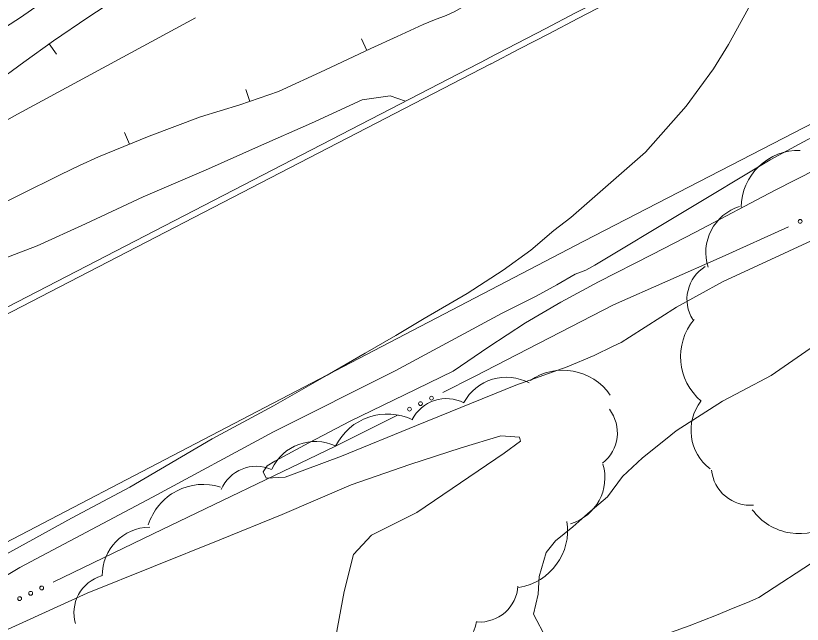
# Model space of a CAD drawing. Extents: x 2361284 to 2366480, y 6976556 to 6985346.
# Drawn here: x 2362327.9 to 2362451, y 6977802.6 to 6977897.9 of the extents above; entities that cross this region are included whole.
import ezdxf

# ---------------------------------------------------------------- set-up
doc = ezdxf.new("R2010")
doc.units = 0
doc.header["$LTSCALE"] = 1.9
for name, color, linetype, lineweight in [('13', 7, 'Continuous', 13), ('16', 7, 'Continuous', 13), ('21', 7, 'Continuous', 13), ('27', 7, 'Continuous', 13), ('3', 7, 'Continuous', 13)]:
    doc.layers.add(name, color=color, linetype=linetype, lineweight=lineweight)

msp = doc.modelspace()

# ---------------------------------------------------------------- linework, layer by layer
at = {"layer": '13'}
for points in [[(2362661.294, 6977991.34), (2362645.597, 6977983.53), (2362632.246, 6977977.222), (2362617.429, 6977970.582), (2362604.047, 6977964.335), (2362580.459, 6977952.389), (2362570.955, 6977947.448), (2362557.572, 6977940.451), (2362541.635, 6977931.509), (2362520.646, 6977918.639), (2362505.362, 6977908.503), (2362494.092, 6977902.135), (2362482.617, 6977895.305), (2362475.776, 6977891.13), (2362458.331, 6977881.984), (2362445.995, 6977875.337), (2362418.53, 6977858.835)], [(2362381.662, 6977930.988), (2362379.108, 6977929.293), (2362375.091, 6977926.845), (2362369.772, 6977923.504), (2362362.753, 6977919.216), (2362355.8, 6977915.321), (2362348.095, 6977910.398), (2362337.111, 6977903.563), (2362328.656, 6977897.612), (2362316.699, 6977889.937)], [(2362445.289, 6977912.742), (2362445.555, 6977911.104), (2362445.713, 6977910.206), (2362445.819, 6977907.507), (2362444.696, 6977903.556), (2362443.159, 6977900.091), (2362439.472, 6977893.395), (2362437.098, 6977889.573), (2362432.854, 6977883.722), (2362426.443, 6977876.511), (2362414.808, 6977866.309)], [(2362419.116, 6977856.2), (2362427.505, 6977860.51), (2362434.311, 6977864.014), (2362446.78, 6977870.573), (2362453.229, 6977873.845), (2362461.997, 6977878.319), (2362467.71, 6977881.214), (2362471.281, 6977883.258), (2362472.86, 6977884.363), (2362476.599, 6977887.257), (2362478.409, 6977888.776)], [(2362318.154, 6977856.831), (2362331.287, 6977861.845), (2362338.854, 6977865.317), (2362347.843, 6977869.542), (2362358.083, 6977873.93), (2362365.901, 6977877.385), (2362374.226, 6977881.065), (2362382.152, 6977884.69), (2362386.506, 6977885.312), (2362388.934, 6977884.515)], [(2362414.808, 6977866.309), (2362412.148, 6977864.234), (2362408.507, 6977861.15), (2362404.206, 6977858.039), (2362398.542, 6977854.395), (2362391.838, 6977850.47), (2362387.383, 6977847.827), (2362382.579, 6977845.072), (2362376.651, 6977841.605), (2362368.267, 6977836.785), (2362358.686, 6977831.615), (2362345.757, 6977824.061), (2362336.632, 6977819.214), (2362322.435, 6977811.378)], [(2362423.968, 6977847.545), (2362431.323, 6977852.255), (2362438.525, 6977856.205), (2362453.73, 6977863.239)], [(2362316.682, 6977804.413), (2362328.544, 6977811.516), (2362349.311, 6977822.484), (2362368.255, 6977832.726), (2362387.306, 6977842.266), (2362404.04, 6977851.326), (2362409.365, 6977853.968), (2362412.609, 6977855.729), (2362415.443, 6977857.436), (2362417.127, 6977858.052), (2362418.53, 6977858.835)], [(2362419.116, 6977856.2), (2362413.224, 6977853.023), (2362407.715, 6977849.821), (2362401.932, 6977846.026), (2362396.377, 6977842.243), (2362388.761, 6977838.55), (2362380.26, 6977834.379), (2362373.793, 6977830.987), (2362368.479, 6977828.157), (2362367.276, 6977827.395), (2362366.655, 6977826.479), (2362367.134, 6977825.504), (2362370.083, 6977825.662), (2362378.922, 6977828.906), (2362390.657, 6977833.728), (2362406.198, 6977840.036), (2362414.19, 6977842.932), (2362418.445, 6977844.673), (2362421.431, 6977846.121), (2362422.646, 6977846.723), (2362423.968, 6977847.545)], [(2362552.424, 6977846.616), (2362551.417, 6977847.277), (2362546.977, 6977846.145), (2362541.453, 6977843.512), (2362535.327, 6977841.934), (2362525.346, 6977835.649), (2362518.587, 6977831.315), (2362516.139, 6977830.041), (2362511.789, 6977829.069), (2362503.705, 6977825.152), (2362495.575, 6977820.885), (2362487.006, 6977816.543), (2362483.916, 6977816.545), (2362479.663, 6977818.401), (2362477.554, 6977818.733), (2362473.355, 6977817.613), (2362469.82, 6977818.08), (2362464.498, 6977818.299), (2362457.698, 6977815.154), (2362453.618, 6977812.966), (2362444.217, 6977806.775)], [(2362452.922, 6977846.23), (2362446.126, 6977841.566), (2362441.579, 6977839.162), (2362438.533, 6977837.543), (2362431.277, 6977832.875)], [(2362377.906, 6977800.145), (2362378.554, 6977803.521), (2362379.303, 6977807.748), (2362380.759, 6977813.523), (2362383.61, 6977816.54), (2362390.667, 6977820.097), (2362404.329, 6977829.378), (2362406.891, 6977831.293), (2362406.725, 6977831.912), (2362403.853, 6977832.114), (2362397.641, 6977830.234), (2362389.615, 6977827.618), (2362380.435, 6977824.43), (2362369.629, 6977819.777), (2362359.856, 6977815.844), (2362339.094, 6977807.475), (2362325.492, 6977801.267)], [(2362444.217, 6977806.775), (2362442.414, 6977806.009), (2362440.162, 6977805.127), (2362437.561, 6977804.022), (2362433.287, 6977802.342), (2362428.524, 6977800.636), (2362424.046, 6977799.354), (2362421.491, 6977798.819), (2362419.76, 6977798.963), (2362416.366, 6977798.151), (2362412.537, 6977799.064), (2362410.995, 6977800.33), (2362408.928, 6977804.2), (2362409.659, 6977807.346), (2362409.812, 6977810.109), (2362410.947, 6977813.82), (2362412.389, 6977815.694), (2362415.109, 6977817.85), (2362417.419, 6977819.942), (2362420.515, 6977822.581), (2362422.845, 6977825.754), (2362425.978, 6977828.673), (2362429.601, 6977831.509), (2362431.277, 6977832.875)]]:
    msp.add_lwpolyline(points, dxfattribs=at)
at = {"layer": '16'}
for centre, radius, start, end in [((2362450.472, 6977867.74), 9.062, 88.85982, 178.85982), ((2362443.462, 6977860.806), 7.556, 107.68036, 197.68036), ((2362438.993, 6977853.467), 6.038, 121.66444, 211.66444), ((2362441.01, 6977844.507), 9.062, 140.09995, 230.09995), ((2362413.547, 6977833.345), 9.024, 34.73741, 124.73741), ((2362404.682, 6977833.758), 7.523, 61.69414, 151.69414), ((2362395.311, 6977831.924), 6.012, 62.96001, 152.96001), ((2362441.138, 6977832.98), 7.556, 142.82122, 232.82122), ((2362416.053, 6977832.599), 6.012, 307.64585, 37.64585), ((2362386.075, 6977826.496), 9.024, 63.80998, 153.80998), ((2362374.801, 6977823.699), 7.523, 65.10569, 155.10569), ((2362365.59, 6977821.328), 6.012, 66.89038, 156.89038), ((2362412.595, 6977825.561), 7.523, 286.51191, 16.51191), ((2362442.826, 6977827.283), 6.038, 185.27433, 275.27433), ((2362357.28, 6977815.478), 9.024, 72.72423, 162.72423), ((2362450.527, 6977825.851), 9.062, 215.83031, 305.83031), ((2362405.264, 6977817.305), 9.024, 278.94201, 8.94201), ((2362348.989, 6977810.284), 7.523, 90.82536, 180.82536), ((2362343.034, 6977804.407), 6.012, 106.44994, 196.44994), ((2362400.506, 6977808.971), 6.012, 266.46113, 356.46113), ((2362392.626, 6977804.442), 7.523, 259.46951, 349.46951)]:
    msp.add_arc(centre, radius, start, end, dxfattribs=at)
at = {"layer": '21'}
for points in [[(2362356.049, 6977897.553), (2362327.642, 6977882.172), (2362303.602, 6977868.412)], [(2362421.46, 6977852.592), (2362438.468, 6977860.145), (2362448.845, 6977864.853)], [(2362421.46, 6977852.592), (2362399.715, 6977841.404), (2362394.758, 6977838.917)], [(2362387.751, 6977835.4), (2362377.868, 6977830.436), (2362349.445, 6977816.755), (2362333.788, 6977809.176)]]:
    msp.add_lwpolyline(points, dxfattribs=at)
for centre in [(2362450.662, 6977865.677), (2362392.972, 6977838.016), (2362391.256, 6977837.155), (2362389.54, 6977836.294), (2362330.26, 6977807.462), (2362331.988, 6977808.298), (2362328.532, 6977806.625)]:
    msp.add_circle(centre, 0.3, dxfattribs=at)
at = {"layer": '27'}
for p, q in [((2362382.868, 6977892.436), (2362382.021, 6977894.248)), ((2362333.136, 6977893.474), (2362334.312, 6977891.855)), ((2362364.554, 6977884.443), (2362363.906, 6977886.337)), ((2362345.726, 6977877.764), (2362344.959, 6977879.606))]:
    msp.add_line(p, q, dxfattribs=at)
for points in [[(2362383.378, 6977926.134), (2362381.618, 6977925.127), (2362379.847, 6977924.13), (2362377.639, 6977922.879), (2362375.431, 6977921.628), (2362372.387, 6977919.869), (2362369.354, 6977918.079), (2362365.318, 6977915.502), (2362361.374, 6977912.774), (2362357.454, 6977909.637), (2362353.493, 6977906.559), (2362349.077, 6977903.857), (2362344.643, 6977901.184), (2362339.207, 6977897.623), (2362333.822, 6977893.97), (2362329.213, 6977890.626), (2362324.604, 6977887.293)], [(2362321.921, 6977866.556), (2362328.44, 6977869.788), (2362334.961, 6977873.02), (2362337.898, 6977874.418), (2362340.865, 6977875.767), (2362348.803, 6977879.023), (2362356.846, 6977882.03), (2362362.989, 6977883.908), (2362369.039, 6977885.996), (2362376.277, 6977889.355), (2362383.506, 6977892.733), (2362387.588, 6977894.611), (2362391.67, 6977896.49), (2362393.473, 6977897.218), (2362395.277, 6977897.936), (2362396.502, 6977898.507), (2362397.706, 6977899.139)]]:
    msp.add_lwpolyline(points, dxfattribs=at)
at = {"layer": '3'}
for points in [[(2363109.125, 6978220.97), (2363076.826, 6978204.19), (2363012.157, 6978170.766), (2362961.796, 6978145.001), (2362894.588, 6978110.765), (2362861.063, 6978093.494), (2362808.206, 6978065.912), (2362737.808, 6978028.986), (2362702.572, 6978010.593), (2362561.293, 6977937.216), (2362416.794, 6977862.558)], [(2361749.171, 6977552.323), (2361749.138, 6977552.303), (2361795.597, 6977576.746), (2362013.891, 6977690.167), (2362206.999, 6977790.39), (2362401.822, 6977891.177)], [(2361749.586, 6977551.457), (2361749.586, 6977551.457), (2361796.045, 6977575.901), (2362014.329, 6977689.312), (2362207.437, 6977789.534), (2362402.259, 6977890.321)], [(2362416.794, 6977862.558), (2362376.718, 6977841.68), (2362350.008, 6977827.747), (2362296.604, 6977799.852)]]:
    msp.add_lwpolyline(points, dxfattribs=at)
for radius in [631448.636, 631447.676]:
    msp.add_arc((2654160.869, 6417887.576), radius, 117.4597, 117.51929, dxfattribs=at)

doc.saveas('drawing.dxf')
